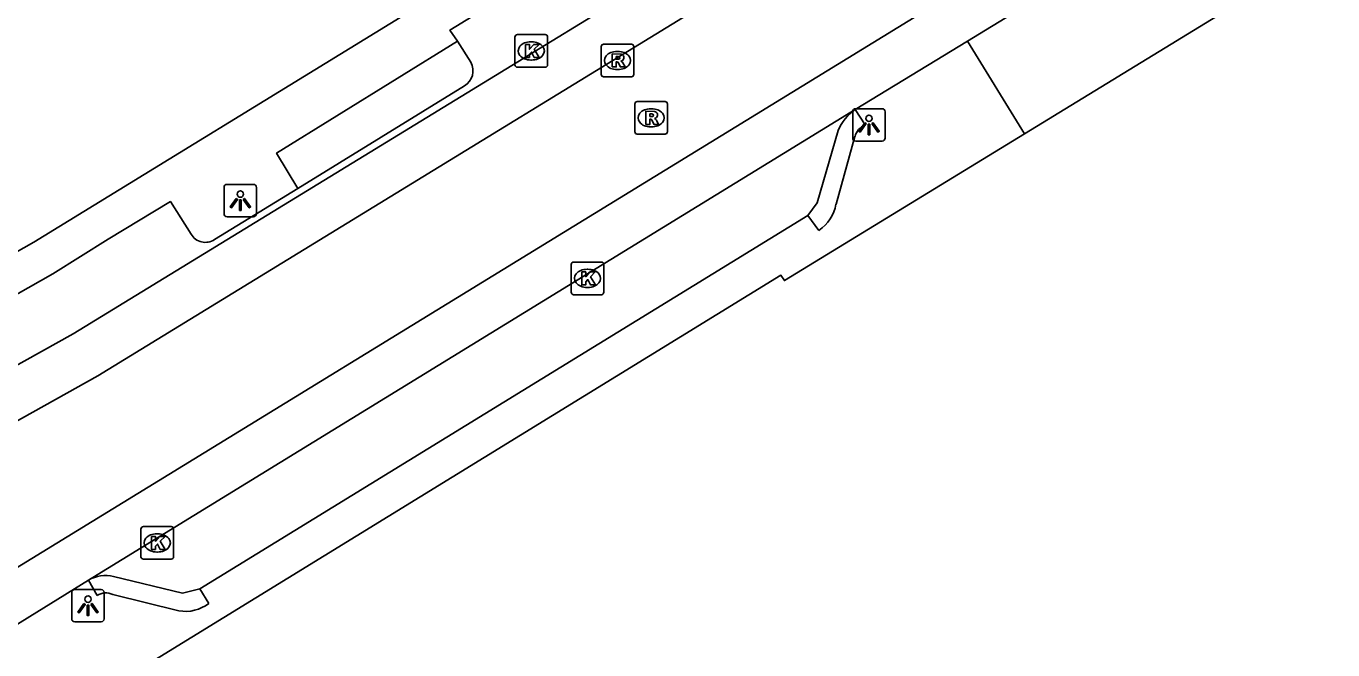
# Model space of a CAD drawing. Extents: x 158461 to 159795, y 387220 to 388672.
# Drawn here: x 159022.45 to 159062.54, y 387468.42 to 387487.56 of the extents above; entities that cross this region are included whole.
import ezdxf

# ---------------------------------------------------------------- set-up
doc = ezdxf.new("R2010")
doc.units = 0
for name, color, linetype in [('IMGEO_Kolk', 7, 'Continuous'), ('IMGEO_Lichtpunt', 7, 'Continuous'), ('IMGEO_Rijbaan_lokaal_gesloten', 7, 'Continuous'), ('IMGEO_Rioolput', 7, 'Continuous'), ('IMGEO_Voetpad_open', 7, 'Continuous')]:
    doc.layers.add(name, color=color, linetype=linetype)

msp = doc.modelspace()

# ---------------------------------------------------------------- linework, layer by layer
at = {"layer": 'IMGEO_Kolk'}
for p, q in [((159037.446, 387486.377), (159037.446, 387487.229)), ((159037.521, 387487.303), (159038.373, 387487.303)), ((159038.447, 387487.229), (159038.447, 387486.377)), ((159037.934, 387487.083), (159037.959, 387487.083)), ((159038.373, 387486.303), (159037.521, 387486.303)), ((159037.957, 387486.523), (159037.932, 387486.523)), ((159039.246, 387480.321), (159040.098, 387480.321)), ((159039.171, 387479.395), (159039.171, 387480.247)), ((159039.659, 387480.101), (159039.684, 387480.101)), ((159040.172, 387480.247), (159040.172, 387479.395)), ((159039.682, 387479.541), (159039.657, 387479.541)), ((159040.098, 387479.321), (159039.246, 387479.321)), ((159025.972, 387471.276), (159025.972, 387472.128)), ((159026.047, 387472.202), (159026.899, 387472.202)), ((159026.46, 387471.982), (159026.485, 387471.982)), ((159026.973, 387472.128), (159026.973, 387471.276)), ((159026.899, 387471.202), (159026.047, 387471.202)), ((159026.483, 387471.422), (159026.458, 387471.422))]:
    msp.add_line(p, q, dxfattribs=at)
for points in [[(159037.446, 387486.377), (159037.446, 387487.229)], [(159037.521, 387487.303), (159038.373, 387487.303)], [(159038.447, 387487.229), (159038.447, 387486.377)], [(159037.767, 387487.003), (159037.89, 387487.003), (159037.89, 387486.852), (159038.02, 387487.003), (159038.184, 387487.003), (159038.038, 387486.852), (159038.191, 387486.603), (159038.039, 387486.603), (159037.954, 387486.767), (159037.89, 387486.7), (159037.89, 387486.603), (159037.767, 387486.603), (159037.767, 387487.003)], [(159038.373, 387486.303), (159037.521, 387486.303)], [(159039.246, 387480.321), (159040.098, 387480.321)], [(159039.171, 387479.395), (159039.171, 387480.247)], [(159039.492, 387480.021), (159039.615, 387480.021), (159039.615, 387479.87), (159039.745, 387480.021), (159039.909, 387480.021), (159039.763, 387479.87), (159039.916, 387479.621), (159039.764, 387479.621), (159039.679, 387479.785), (159039.615, 387479.718), (159039.615, 387479.621), (159039.492, 387479.621), (159039.492, 387480.021)], [(159040.172, 387480.247), (159040.172, 387479.395)], [(159040.098, 387479.321), (159039.246, 387479.321)], [(159025.972, 387471.276), (159025.972, 387472.128)], [(159026.047, 387472.202), (159026.899, 387472.202)], [(159026.293, 387471.902), (159026.416, 387471.902), (159026.416, 387471.751), (159026.546, 387471.902), (159026.71, 387471.902), (159026.564, 387471.751), (159026.717, 387471.502), (159026.565, 387471.502), (159026.48, 387471.666), (159026.416, 387471.599), (159026.416, 387471.502), (159026.293, 387471.502), (159026.293, 387471.902)], [(159026.973, 387472.128), (159026.973, 387471.276)], [(159026.899, 387471.202), (159026.047, 387471.202)]]:
    msp.add_lwpolyline(points, dxfattribs=at)
for centre, start, end in [((159037.523, 387487.227), 91.552, 178.448), ((159037.523, 387487.227), 91.552, 178.448), ((159038.371, 387487.227), 1.552, 88.448), ((159038.371, 387487.227), 1.552, 88.448), ((159037.523, 387486.379), 181.552, 268.448), ((159037.523, 387486.379), 181.552, 268.448), ((159038.371, 387486.379), 271.552, 358.448), ((159038.371, 387486.379), 271.552, 358.448), ((159039.248, 387480.245), 91.552, 178.448), ((159039.248, 387480.245), 91.552, 178.448), ((159040.096, 387480.245), 1.552, 88.448), ((159040.096, 387480.245), 1.552, 88.448), ((159039.248, 387479.397), 181.552, 268.448), ((159039.248, 387479.397), 181.552, 268.448), ((159040.096, 387479.397), 271.552, 358.448), ((159040.096, 387479.397), 271.552, 358.448), ((159026.049, 387472.126), 91.552, 178.448), ((159026.049, 387472.126), 91.552, 178.448), ((159026.897, 387472.126), 1.552, 88.448), ((159026.897, 387472.126), 1.552, 88.448), ((159026.049, 387471.278), 181.552, 268.448), ((159026.049, 387471.278), 181.552, 268.448), ((159026.897, 387471.278), 271.552, 358.448), ((159026.897, 387471.278), 271.552, 358.448)]:
    msp.add_arc(centre, 0.0765, start, end, dxfattribs=at)
for centre, major_axis, ratio, start_param, end_param in [((159037.933, 387486.803), (-0.387, 0.002), 0.722429, 4.712389, 7.853982), ((159037.958, 387486.803), (-0.39, 0.002), 0.717154, 1.570796, 4.712389), ((159039.658, 387479.821), (-0.387, 0.002), 0.722429, 4.712389, 7.853982), ((159039.683, 387479.821), (-0.39, 0.002), 0.717154, 1.570796, 4.712389), ((159026.459, 387471.702), (-0.387, 0.002), 0.722429, 4.712389, 7.853982), ((159026.484, 387471.702), (-0.39, 0.002), 0.717154, 1.570796, 4.712389)]:
    msp.add_ellipse(centre, major_axis=major_axis, ratio=ratio, start_param=start_param, end_param=end_param, dxfattribs=at)
at = {"layer": 'IMGEO_Lichtpunt'}
for p, q in [((159047.807, 387484.935), (159047.807, 387484.128)), ((159047.807, 387484.935), (159047.807, 387484.128)), ((159048.709, 387485.03), (159047.901, 387485.03)), ((159048.709, 387485.03), (159047.901, 387485.03)), ((159048.803, 387484.128), (159048.803, 387484.935)), ((159048.803, 387484.128), (159048.803, 387484.935)), ((159047.901, 387484.034), (159048.709, 387484.034)), ((159047.901, 387484.034), (159048.709, 387484.034)), ((159029.424, 387482.706), (159028.616, 387482.706)), ((159029.424, 387482.706), (159028.616, 387482.706)), ((159028.522, 387482.611), (159028.522, 387481.804)), ((159028.522, 387482.611), (159028.522, 387481.804)), ((159029.518, 387481.804), (159029.518, 387482.611)), ((159029.518, 387481.804), (159029.518, 387482.611)), ((159028.616, 387481.71), (159029.424, 387481.71)), ((159028.616, 387481.71), (159029.424, 387481.71)), ((159024.751, 387470.274), (159023.943, 387470.274)), ((159024.751, 387470.274), (159023.943, 387470.274)), ((159023.849, 387470.179), (159023.849, 387469.372)), ((159023.849, 387470.179), (159023.849, 387469.372)), ((159024.845, 387469.372), (159024.845, 387470.179)), ((159024.845, 387469.372), (159024.845, 387470.179)), ((159023.943, 387469.278), (159024.751, 387469.278)), ((159023.943, 387469.278), (159024.751, 387469.278))]:
    msp.add_line(p, q, dxfattribs=at)
for points in [[(159048.181, 387484.599), (159048.22, 387484.571), (159048.032, 387484.309), (159047.994, 387484.336), (159048.181, 387484.599)], [(159048.283, 387484.551), (159048.33, 387484.551), (159048.33, 387484.229), (159048.283, 387484.229), (159048.283, 387484.551)], [(159048.393, 387484.571), (159048.431, 387484.598), (159048.618, 387484.336), (159048.579, 387484.308), (159048.393, 387484.571)], [(159028.896, 387482.275), (159028.935, 387482.247), (159028.747, 387481.985), (159028.709, 387482.012), (159028.896, 387482.275)], [(159028.998, 387482.227), (159029.045, 387482.227), (159029.045, 387481.905), (159028.998, 387481.905), (159028.998, 387482.227)], [(159029.108, 387482.247), (159029.146, 387482.274), (159029.333, 387482.012), (159029.294, 387481.984), (159029.108, 387482.247)], [(159024.223, 387469.843), (159024.262, 387469.815), (159024.074, 387469.553), (159024.036, 387469.58), (159024.223, 387469.843)], [(159024.325, 387469.795), (159024.372, 387469.795), (159024.372, 387469.473), (159024.325, 387469.473), (159024.325, 387469.795)], [(159024.435, 387469.815), (159024.473, 387469.842), (159024.66, 387469.58), (159024.621, 387469.552), (159024.435, 387469.815)]]:
    msp.add_lwpolyline(points, dxfattribs=at)
for centre in [(159048.306, 387484.733), (159029.021, 387482.409), (159024.348, 387469.977)]:
    msp.add_circle(centre, 0.0994, dxfattribs=at)
for centre, start, end in [((159047.901, 387484.935), 90, 180), ((159047.901, 387484.935), 90, 180), ((159048.709, 387484.935), 0, 90), ((159048.709, 387484.935), 0, 90), ((159047.901, 387484.128), 180, 270), ((159047.901, 387484.128), 180, 270), ((159048.709, 387484.128), 270, 0), ((159048.709, 387484.128), 270, 360), ((159028.616, 387482.611), 90, 180), ((159028.616, 387482.611), 90, 180), ((159029.424, 387482.611), 0, 90), ((159029.424, 387482.611), 0, 90), ((159028.616, 387481.804), 180, 270), ((159028.616, 387481.804), 180, 270), ((159029.424, 387481.804), 270, 0), ((159029.424, 387481.804), 270, 360), ((159023.943, 387470.179), 90, 180), ((159023.943, 387470.179), 90, 180), ((159024.751, 387470.179), 0, 90), ((159024.751, 387470.179), 0, 90), ((159023.943, 387469.372), 180, 270), ((159023.943, 387469.372), 180, 270), ((159024.751, 387469.372), 270, 0), ((159024.751, 387469.372), 270, 360)]:
    msp.add_arc(centre, 0.0946, start, end, dxfattribs=at)
at = {"layer": 'IMGEO_Rijbaan_lokaal_gesloten'}
for points in [[(159131.804, 387548.467), (159132.872, 387546.133), (159133.561, 387544.061), (159133.59, 387542.706), (159133.317, 387541.303), (159132.756, 387539.948), (159131.877, 387538.704), (159130.75, 387537.685), (159126.453, 387534.93), (159019.808, 387469.507)], [(158911.727, 387456.43), (158911.961, 387454.948), (158995.33, 387466.262), (159000.491, 387467.294), (159008.396, 387469.517), (159010.601, 387470.186), (159013.378, 387471.157), (159016.309, 387472.364), (159018.744, 387473.535), (159024.654, 387476.829), (159125.668, 387538.733), (159126.573, 387539.372), (159127.481, 387540.337), (159128.138, 387541.384), (159128.387, 387541.954), (159128.698, 387543.022), (159128.794, 387543.65), (159128.83, 387544.305), (159128.678, 387545.688), (159128.209, 387547.02)], [(159121.481, 387537.858), (159023.896, 387478.124), (159018.053, 387474.867)], [(159051.33, 387487.098), (159060.651, 387492.816)], [(159047.885, 387485.004), (159051.33, 387487.098)], [(159024.359, 387470.558), (159047.885, 387485.004)], [(159020.676, 387468.281), (159024.359, 387470.558)]]:
    msp.add_lwpolyline(points, dxfattribs=at)
at = {"layer": 'IMGEO_Rioolput'}
for p, q in [((159040.091, 387486.083), (159040.091, 387486.935)), ((159040.166, 387487.009), (159041.018, 387487.009)), ((159040.579, 387486.789), (159040.604, 387486.789)), ((159041.092, 387486.935), (159041.092, 387486.083)), ((159041.018, 387486.009), (159040.166, 387486.009)), ((159040.602, 387486.229), (159040.577, 387486.229)), ((159041.122, 387484.323), (159041.122, 387485.175)), ((159041.197, 387485.249), (159042.049, 387485.249)), ((159042.123, 387485.175), (159042.123, 387484.323)), ((159041.61, 387485.029), (159041.635, 387485.029)), ((159041.633, 387484.469), (159041.608, 387484.469)), ((159042.049, 387484.249), (159041.197, 387484.249))]:
    msp.add_line(p, q, dxfattribs=at)
for points in [[(159040.091, 387486.083), (159040.091, 387486.935)], [(159040.166, 387487.009), (159041.018, 387487.009)], [(159040.68, 387486.707), (159040.428, 387486.709), (159040.428, 387486.309)], [(159041.092, 387486.935), (159041.092, 387486.083)], [(159040.428, 387486.309), (159040.552, 387486.309), (159040.552, 387486.471), (159040.563, 387486.471)], [(159040.606, 387486.628), (159040.552, 387486.628), (159040.552, 387486.547)], [(159040.552, 387486.547), (159040.604, 387486.547)], [(159040.61, 387486.442), (159040.681, 387486.309), (159040.821, 387486.309), (159040.756, 387486.435)], [(159041.018, 387486.009), (159040.166, 387486.009)], [(159041.122, 387484.323), (159041.122, 387485.175)], [(159041.197, 387485.249), (159042.049, 387485.249)], [(159042.123, 387485.175), (159042.123, 387484.323)], [(159041.711, 387484.947), (159041.459, 387484.949), (159041.459, 387484.549)], [(159041.459, 387484.549), (159041.583, 387484.549), (159041.583, 387484.711), (159041.594, 387484.711)], [(159041.637, 387484.868), (159041.583, 387484.868), (159041.583, 387484.787)], [(159041.583, 387484.787), (159041.635, 387484.787)], [(159041.641, 387484.682), (159041.712, 387484.549), (159041.852, 387484.549), (159041.787, 387484.675)], [(159042.049, 387484.249), (159041.197, 387484.249)]]:
    msp.add_lwpolyline(points, dxfattribs=at)
for centre, radius, start, end in [((159040.168, 387486.933), 0.0765, 91.552, 178.448), ((159040.168, 387486.933), 0.0765, 91.552, 178.448), ((159040.679, 387486.597), 0.109, 350.3612, 89.416), ((159041.016, 387486.933), 0.0765, 1.552, 88.448), ((159041.016, 387486.933), 0.0765, 1.552, 88.448), ((159040.562, 387486.418), 0.0533, 26.0293, 88.6989), ((159040.588, 387486.736), 0.19, 274.7715, 282.9687), ((159040.612, 387486.532), 0.0964, 77.0061, 93.1865), ((159040.626, 387486.589), 0.0378, 276.6634, 79.6772), ((159040.677, 387486.597), 0.112, 277.5842, 350.9817), ((159040.661, 387486.382), 0.108, 29.5134, 73.7905), ((159040.168, 387486.085), 0.0765, 181.552, 268.448), ((159040.168, 387486.085), 0.0765, 181.552, 268.448), ((159041.016, 387486.085), 0.0765, 271.552, 358.448), ((159041.016, 387486.085), 0.0765, 271.552, 358.448), ((159041.199, 387485.173), 0.0765, 91.552, 178.448), ((159041.199, 387485.173), 0.0765, 91.552, 178.448), ((159042.047, 387485.173), 0.0765, 1.552, 88.448), ((159042.047, 387485.173), 0.0765, 1.552, 88.448), ((159041.593, 387484.658), 0.0533, 26.0293, 88.6989), ((159041.619, 387484.976), 0.19, 274.7715, 282.9687), ((159041.643, 387484.772), 0.0964, 77.0061, 93.1865), ((159041.657, 387484.829), 0.0378, 276.6634, 79.6772), ((159041.71, 387484.837), 0.109, 350.3612, 89.416), ((159041.708, 387484.837), 0.112, 277.5842, 350.9817), ((159041.692, 387484.622), 0.108, 29.5134, 73.7905), ((159041.199, 387484.325), 0.0765, 181.552, 268.448), ((159041.199, 387484.325), 0.0765, 181.552, 268.448), ((159042.047, 387484.325), 0.0765, 271.552, 358.448), ((159042.047, 387484.325), 0.0765, 271.552, 358.448)]:
    msp.add_arc(centre, radius, start, end, dxfattribs=at)
for centre, major_axis, ratio, start_param, end_param in [((159040.578, 387486.509), (-0.387, 0.002), 0.722429, 4.712389, 7.853982), ((159040.603, 387486.509), (-0.39, 0.002), 0.717154, 1.570796, 4.712389), ((159041.609, 387484.749), (-0.387, 0.002), 0.722429, 4.712389, 7.853982), ((159041.634, 387484.749), (-0.39, 0.002), 0.717154, 1.570796, 4.712389)]:
    msp.add_ellipse(centre, major_axis=major_axis, ratio=ratio, start_param=start_param, end_param=end_param, dxfattribs=at)
at = {"layer": 'IMGEO_Voetpad_open'}
for points in [[(159035.686, 387487.098), (159035.45, 387487.443), (159041.161, 387490.946), (159052.847, 387498.097)], [(159062.274, 387490.183), (159062.388, 387489.966), (159053.073, 387484.253)], [(159033.924, 387487.824), (159022.681, 387480.928), (159017.529, 387478.016)], [(159030.789, 387482.583), (159030.133, 387483.667), (159035.686, 387487.098)], [(159036.087, 387486.453), (159035.686, 387487.098)], [(159053.073, 387484.253), (159051.33, 387487.098)], [(159030.789, 387482.583), (159035.898, 387485.728)], [(159047.885, 387485.004), (159048.186, 387484.533)], [(159047.36, 387484.358), (159046.719, 387482.137), (159046.432, 387481.748)], [(159022.496, 387465.708), (159045.602, 387479.917), (159045.71, 387479.753), (159053.073, 387484.253)], [(159047.876, 387484.175), (159047.294, 387482.098)], [(159028.229, 387481.013), (159030.789, 387482.583)], [(159018.035, 387476.998), (159023.269, 387479.962), (159024.963, 387481.026), (159026.877, 387482.18), (159027.513, 387481.181)], [(159046.432, 387481.748), (159027.78, 387470.291)], [(159046.772, 387481.295), (159046.432, 387481.748)], [(159027.78, 387470.291), (159027.242, 387470.162), (159025.134, 387470.672)], [(159024.629, 387470.088), (159024.359, 387470.558)], [(159027.78, 387470.291), (159028.051, 387469.845)], [(159027.136, 387469.618), (159025.106, 387470.119)]]:
    msp.add_lwpolyline(points, dxfattribs=at)
for centre, radius, start, end in [((159035.618, 387486.188), 0.539, 301.3573, 29.4203), ((159048.719, 387483.79), 1.472, 124.4794, 157.3195), ((159048.374, 387484.057), 0.511, 111.5199, 166.7001), ((159046.068, 387482.324), 1.246, 304.374, 349.5733), ((159027.948, 387481.427), 0.5, 209.426, 304.1643), ((159024.892, 387469.625), 1.075, 76.9991, 119.7369), ((159024.895, 387469.688), 0.48, 63.8895, 123.5473), ((159027.342, 387470.745), 1.145, 259.6288, 308.2373)]:
    msp.add_arc(centre, radius, start, end, dxfattribs=at)

doc.saveas('drawing.dxf')
